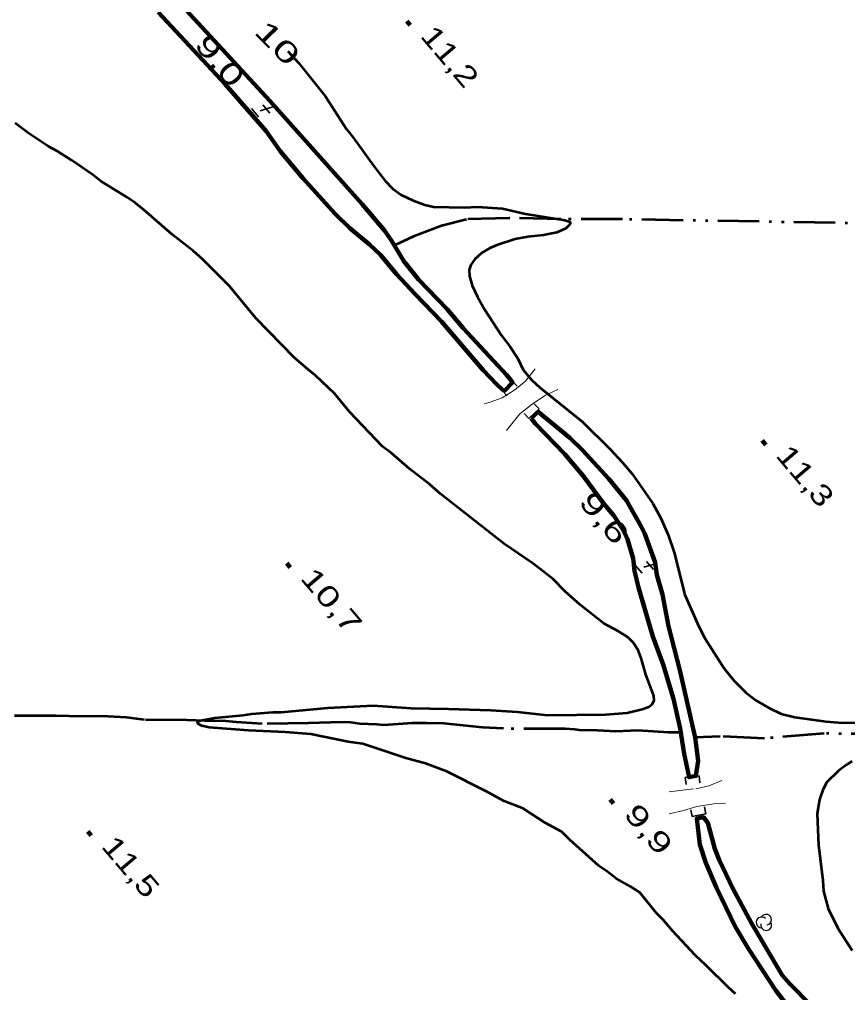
# Model space of a CAD drawing. Extents: x 386081 to 389416, y 5130568 to 5134082.
# Drawn here: x 387339.1 to 387459.3, y 5133611.5 to 5133752.7 of the extents above; entities that cross this region are included whole.
import ezdxf
from ezdxf.enums import TextEntityAlignment as Align

# ---------------------------------------------------------------- set-up
doc = ezdxf.new("R2010")
doc.units = 0
doc.header["$LTSCALE"] = 1.2
doc.linetypes.add('DASH_DOUBLE_DOT', pattern=[9.2, 5, -1.2, 0.3, -1.2, 0.3, -1.2])
doc.linetypes.add('MEDIUM_DASHED', pattern=[4.5, 3, -1.5])
for name, color, linetype, lineweight in [('1', 7, 'Continuous', 53), ('19', 7, 'Continuous', 13), ('26', 7, 'Continuous', 35), ('3', 7, 'Continuous', 140), ('4', 7, 'DASH_DOUBLE_DOT', 53), ('44', 7, 'Continuous', 25)]:
    doc.layers.add(name, color=color, linetype=linetype, lineweight=lineweight)

msp = doc.modelspace()

# ---------------------------------------------------------------- linework, layer by layer
at = {"layer": '1'}
for points in [[(387378.02, 5133748.1), (387379.6, 5133746.4), (387383.49, 5133741.54), (387386.53, 5133736.81), (387387.5, 5133735.59), (387390.48, 5133731.41), (387392.12, 5133729.28), (387393.27, 5133728.13), (387394.48, 5133727.28), (387396.18, 5133726.44), (387397.88, 5133725.83), (387399.15, 5133725.53), (387403.63, 5133725.42), (387405.56, 5133725.55), (387409.19, 5133725.31), (387412.52, 5133724.53), (387418.21, 5133723.57), (387418.94, 5133723.33), (387419.06, 5133723.21), (387418.88, 5133722.9), (387418.34, 5133722.36), (387417.07, 5133721.81), (387415.13, 5133721.44), (387412.84, 5133721.19), (387411.02, 5133720.82), (387408.36, 5133719.96), (387407.34, 5133719.53), (387406.19, 5133718.86), (387405.16, 5133717.95), (387404.56, 5133717.1), (387404.32, 5133716.37), (387404.38, 5133715.46), (387404.75, 5133714.12), (387405.54, 5133712.48), (387406.58, 5133710.6), (387409.01, 5133706.84), (387410.28, 5133705.2), (387411.38, 5133703.5), (387412.17, 5133701.86), (387413.45, 5133700.35), (387414.6, 5133699.31), (387420.78, 5133694.35), (387424.79, 5133690.35), (387426.61, 5133688.41), (387428.01, 5133686.77), (387430.98, 5133682.46), (387432.14, 5133680.34), (387433.23, 5133677.91), (387434.09, 5133675.36), (387435.62, 5133669.23), (387437.69, 5133664.62), (387438.54, 5133662.92), (387441.34, 5133658.55), (387442.8, 5133656.73), (387444.55, 5133654.98), (387446.01, 5133653.89), (387447.83, 5133652.8), (387449.64, 5133651.95), (387451.58, 5133651.47), (387456.11, 5133650.82), (387458.59, 5133650.65), (387466.51, 5133650.73)], [(387401.31, 5133652.7), (387407.48, 5133652.48), (387411.35, 5133652.25), (387415.71, 5133651.78), (387424.12, 5133651.87), (387427.27, 5133652.12), (387429.44, 5133652.62), (387430.41, 5133652.98), (387430.89, 5133653.35), (387431.19, 5133653.9), (387431.13, 5133654.57), (387429.97, 5133657.66), (387429.3, 5133660.03), (387428.87, 5133661.19), (387428.14, 5133662.28), (387427.35, 5133663.06), (387425.96, 5133663.97), (387423.9, 5133665.06), (387420.44, 5133667.78), (387418.26, 5133669.72), (387416.5, 5133671.48), (387414.56, 5133673.06), (387413.53, 5133673.84), (387409.4, 5133676.63), (387400.24, 5133683.83), (387398.6, 5133685.23), (387395.69, 5133687.53), (387393.08, 5133689.77), (387391.75, 5133690.74), (387386.95, 5133695.78), (387384.76, 5133698.44), (387382.03, 5133701.05), (387380.94, 5133701.9), (387379, 5133703.6), (387373.35, 5133709.36), (387369.52, 5133714.03), (387365.63, 5133717.91), (387364.29, 5133719.13), (387361.2, 5133721.49), (387357.13, 5133725.07), (387355.85, 5133726.1), (387354.64, 5133726.95), (387350.88, 5133729.25), (387349.72, 5133730.16), (387346.63, 5133732.28), (387344.62, 5133733.56), (387343.29, 5133734.28), (387340.37, 5133736.22), (387338.43, 5133737.68)], [(387443, 5133611.32), (387441.97, 5133612.23), (387438.7, 5133615.5), (387437.12, 5133616.95), (387433.84, 5133620.47), (387432.5, 5133622.04), (387431.47, 5133623.07), (387429.1, 5133626.04), (387427.77, 5133626.89), (387425.65, 5133628.04), (387424.38, 5133629.07), (387423.16, 5133629.91), (387418.92, 5133633.67), (387417.76, 5133634.82), (387415.34, 5133636.15), (387412.18, 5133638.21), (387409.4, 5133639.29), (387406.73, 5133640.74), (387401.09, 5133643.58), (387398, 5133644.73), (387395.15, 5133645.51), (387388.91, 5133647.61), (387386.79, 5133647.91), (387381.33, 5133648.99), (387377.64, 5133649.28), (387372.31, 5133649.51), (387366.61, 5133649.97), (387365.52, 5133650.21), (387364.97, 5133650.52), (387364.91, 5133650.82), (387365.34, 5133651), (387367.39, 5133651.38), (387371.51, 5133651.75), (387372.79, 5133651.94), (387375.81, 5133652.19), (387377.02, 5133652.2), (387383.81, 5133652.83), (387390.41, 5133653.16), (387395.92, 5133652.75), (387401.31, 5133652.7)], [(387459.94, 5133645.06), (387459.1, 5133644.57), (387458.01, 5133643.72), (387456.2, 5133642.01), (387455.6, 5133640.79), (387455.18, 5133639.51), (387454.83, 5133637.44), (387455.03, 5133632.89), (387455.65, 5133627.78), (387455.77, 5133626.2), (387456.45, 5133623.71), (387457.85, 5133620.86), (387459.91, 5133617.59)]]:
    msp.add_lwpolyline(points, dxfattribs=at)
at = {"layer": '19', "linetype": 'MEDIUM_DASHED'}
for points in [[(387413.92, 5133702.01), (387412.49, 5133700.24), (387410.98, 5133698.98), (387409.13, 5133697.83), (387407.4, 5133697.16), (387406.5, 5133696.96)], [(387417.18, 5133699), (387415.42, 5133698.18), (387413.49, 5133696.9), (387411.69, 5133695.49), (387409.73, 5133693.05)], [(387433.34, 5133640.62), (387437.22, 5133641.09), (387439.12, 5133641.48), (387441.02, 5133642.28)], [(387441.52, 5133639.01), (387439.84, 5133638.87), (387437.38, 5133638.51), (387435.42, 5133637.92), (387433.37, 5133637.43)]]:
    msp.add_lwpolyline(points, dxfattribs=at)
at = {"layer": '26'}
for p, q in [((387409.16, 5133698.82), (387410.62, 5133700.21)), ((387410.62, 5133700.21), (387411.31, 5133699.49)), ((387409.16, 5133698.82), (387409.85, 5133698.09)), ((387414.47, 5133696.22), (387412.99, 5133694.83)), ((387414.47, 5133696.22), (387413.78, 5133696.95)), ((387412.99, 5133694.83), (387412.31, 5133695.56)), ((387435.7, 5133642.7), (387437.7, 5133642.95)), ((387435.7, 5133642.7), (387435.82, 5133641.7)), ((387437.7, 5133642.95), (387437.83, 5133641.95)), ((387438.69, 5133637.46), (387438.49, 5133638.44)), ((387436.71, 5133637.05), (387436.51, 5133638.03)), ((387438.69, 5133637.46), (387436.71, 5133637.05))]:
    msp.add_line(p, q, dxfattribs=at)
at = {"layer": '3'}
for p, q in [((387395.28, 5133752.48), (387395.79, 5133751.87)), ((387446.86, 5133691.61), (387447.37, 5133691)), ((387377.85, 5133673.81), (387378.36, 5133673.2)), ((387424.79, 5133639.54), (387425.3, 5133638.93)), ((387348.97, 5133634.89), (387349.48, 5133634.28))]:
    msp.add_line(p, q, dxfattribs=at)
at = {"layer": '3', "lineweight": 35}
for p, q in [((387375.82, 5133740.03), (387374, 5133739.46)), ((387374.39, 5133740.32), (387375.4, 5133739.13)), ((387372.72, 5133739.82), (387373.76, 5133738.6)), ((387431.5, 5133673.79), (387429.68, 5133673.22)), ((387430.07, 5133674.08), (387431.08, 5133672.89)), ((387428.4, 5133673.58), (387429.44, 5133672.36))]:
    msp.add_line(p, q, dxfattribs=at)
at = {"layer": '4', "linetype": 'Continuous', "lineweight": 90}
for points in [[(387359.21, 5133753.76), (387368.92, 5133743.34), (387374.86, 5133736.49), (387376.96, 5133733.58), (387380.24, 5133729.63), (387384.88, 5133724.53), (387387, 5133722.44), (387389.87, 5133720.05), (387391.46, 5133718.54), (387393.78, 5133715.78), (387396.5, 5133712.84), (387400.33, 5133708.91), (387406.34, 5133701.83), (387408.35, 5133699.76), (387409.13, 5133699.03), (387409.45, 5133698.84), (387410.6, 5133700.04), (387410.23, 5133700.59), (387409.74, 5133701.13), (387403.46, 5133707.9), (387401.16, 5133710.68), (387396.99, 5133715), (387394.86, 5133717.63), (387393.1, 5133720.53), (387392.04, 5133722.08), (387388.8, 5133725.91), (387375.41, 5133740.9), (387352.85, 5133765.38)], [(387453.9, 5133609.69), (387450.9, 5133612.7), (387449.76, 5133614.03), (387445.32, 5133621.57), (387442.6, 5133626.59), (387440.62, 5133630.75), (387440, 5133632.34), (387438.95, 5133636.11), (387438.35, 5133636.95), (387437.36, 5133636.76), (387437.81, 5133633.01), (387438.68, 5133630.33), (387440.22, 5133626.7), (387442.95, 5133621.08), (387444.86, 5133617.87), (387448.84, 5133611.8), (387451.26, 5133608.68)]]:
    msp.add_lwpolyline(points, dxfattribs=at)
at = {"layer": '4'}
for points in [[(387663.83, 5133716.3), (387640.29, 5133717.8), (387611.08, 5133718.12), (387581.08, 5133720.51), (387554.42, 5133722.3), (387523.7, 5133722.05), (387426.57, 5133723.72), (387417.65, 5133723.72), (387410.14, 5133723.9), (387403.96, 5133723.71), (387400.32, 5133722.78), (387396.24, 5133721.24), (387393.45, 5133719.93)], [(387435.07, 5133649.26), (387433.24, 5133649.26), (387428.8, 5133649.51), (387425.61, 5133649.4), (387422.89, 5133649.55), (387420.36, 5133649.59), (387419.65, 5133649.7), (387418.25, 5133649.76), (387409.29, 5133649.8), (387406.28, 5133649.98), (387400.65, 5133650.53), (387398.15, 5133650.62), (387396.08, 5133650.62), (387391.92, 5133650.3), (387390.95, 5133650.42), (387388.45, 5133650.51), (387387.16, 5133650.68), (387385.83, 5133650.72), (387380.99, 5133650.58), (387374.3, 5133650.51), (387370.49, 5133650.74), (387368.52, 5133650.95), (387367.34, 5133650.88), (387363.33, 5133651.05), (387357.18, 5133651.09), (387354.59, 5133651.4), (387351.01, 5133651.63), (387348.24, 5133651.58), (387344.31, 5133651.66), (387336.1, 5133651.65)], [(387725.48, 5133642.92), (387701.68, 5133643.65), (387667.28, 5133644.37), (387642.99, 5133644.53), (387619.6, 5133645.66), (387594.95, 5133646.47), (387569.95, 5133646.84), (387548.5, 5133647.76), (387510.66, 5133648.67), (387496.17, 5133649.93), (387491.63, 5133649.62), (387487.05, 5133648.66), (387465.8, 5133649.03), (387455.85, 5133649.08), (387447.18, 5133648.38), (387440.76, 5133648.68), (387437.13, 5133648.51)]]:
    msp.add_lwpolyline(points, dxfattribs=at)
at = {"layer": '4', "linetype": 'Continuous', "lineweight": 90}
msp.add_lwpolyline([(387413.33, 5133694.84), (387414.34, 5133695.8), (387418.95, 5133692.01), (387420.77, 5133690.22), (387424.62, 5133686.04), (387427.15, 5133682.9), (387429.32, 5133679.13), (387429.81, 5133678.08), (387431.32, 5133673.9), (387431.59, 5133672.12), (387432.37, 5133669.25), (387433.28, 5133664.67), (387434.89, 5133658.3), (387437.13, 5133648.51), (387437.59, 5133645.15), (387437.25, 5133642.93), (387436.26, 5133642.75), (387435.52, 5133646.16), (387434.98, 5133649.84), (387434, 5133654.15), (387432.47, 5133659.13), (387430.98, 5133663.15), (387428.89, 5133670.29), (387428.31, 5133672.68), (387428.13, 5133674.51), (387427.3, 5133677.28), (387426.69, 5133678.66), (387425.26, 5133680.78), (387423.86, 5133682.45), (387420.86, 5133686.51), (387418.22, 5133689.63), (387413.89, 5133694.09)], close=True, dxfattribs=at)
at = {"layer": '44'}
for centre, start, end in [((387447.444, 5133622.076), 282.26917, 149.72626), ((387446.776, 5133621.688), 44.11537, 269.80396), ((387447.444, 5133621.299), 166.93686, 29.62122)]:
    msp.add_arc(centre, 0.777, start, end, dxfattribs=at)

# ---------------------------------------------------------------- texts
at = {"layer": '1', "width": 1.6}
msp.add_text('10', height=3, rotation=314.506, dxfattribs=at).set_placement((387375.445, 5133748.261), align=Align.CENTER)
at = {"layer": '3'}
for s, width, p in [('11,2   ', 1.3, (387397.11, 5133750.26)), ('11,3   ', 1.3, (387448.69, 5133689.39)), ('10,7   ', 1.4, (387379.68, 5133671.59)), ('9,9    ', 1.45, (387426.62, 5133637.32)), ('11,5   ', 1.3, (387350.8, 5133632.67))]:
    msp.add_text(s, height=3, rotation=310.294, dxfattribs=dict(at, width=width)).set_placement(p)
at = {"layer": '3', "width": 1.5}
for s, p in [('    9,0', (387364.829, 5133748.32)), ('    9,6', (387420.613, 5133681.955))]:
    msp.add_text(s, height=3, rotation=310.294, dxfattribs=at).set_placement(p, align=Align.CENTER)

doc.saveas('drawing.dxf')
